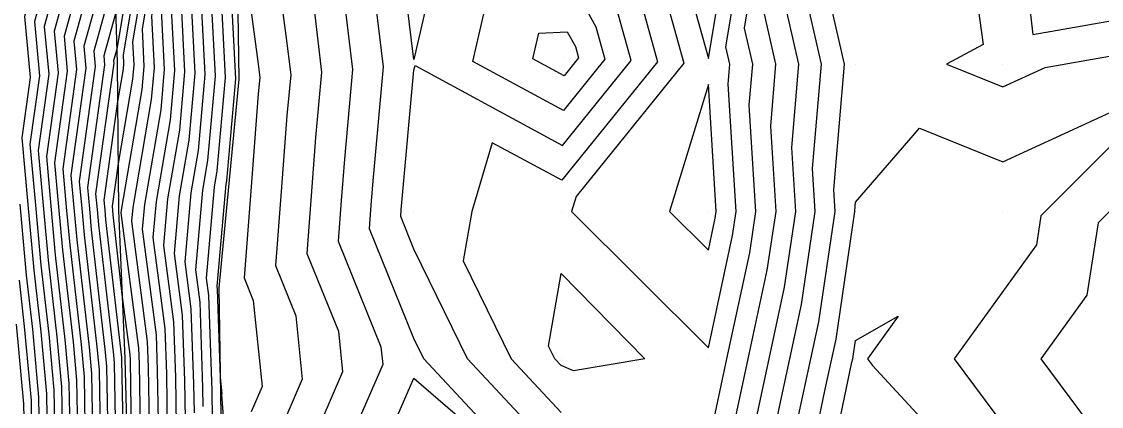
# Model space of a CAD drawing. Extents: x 2188792 to 2191981, y 386090 to 389710.
# Drawn here: x 2190663.5 to 2190736.9, y 388037 to 388063.1 of the extents above; entities that cross this region are included whole.
import ezdxf

# ---------------------------------------------------------------- set-up
doc = ezdxf.new("R2010")
doc.units = 0
for name, color, linetype in [('DTM Contours Major', 7, 'Continuous'), ('DTM Contours Minor', 7, 'Continuous'), ('Exist DTM QL2 LIDAR Elevation Point', 7, 'Continuous'), ('PH Exist DTM Breakline', 7, 'Continuous')]:
    doc.layers.add(name, color=color, linetype=linetype)

msp = doc.modelspace()

# ---------------------------------------------------------------- linework, layer by layer
at = {"layer": 'DTM Contours Major'}
for points in [[(2190683.816, 388121.19), (2190678.284, 388111.676), (2190677.611, 388110.064), (2190676.579, 388102.43), (2190675.771, 388097.262), (2190674.578, 388094.81), (2190673.611, 388090.128), (2190673.525, 388089.288), (2190673.291, 388086.078), (2190671.003, 388078.886), (2190670.917, 388077.476), (2190670.022, 388070.185), (2190669.767, 388068.663), (2190667.761, 388061.439), (2190667.9, 388059.951), (2190666.886, 388052.67), (2190667.088, 388050.453), (2190667.287, 388048.269), (2190668.12, 388040.988), (2190668.282, 388039.203), (2190668.376, 388033.937)], [(2190685.475, 388118.324), (2190681.388, 388111.293), (2190679.483, 388106.739), (2190678.753, 388101.328), (2190678.18, 388097.665), (2190676.158, 388093.51), (2190675.464, 388090.151), (2190675.337, 388088.912), (2190674.992, 388084.18), (2190673.381, 388079.114), (2190673.163, 388075.566), (2190672.548, 388070.554), (2190671.071, 388061.731), (2190671.153, 388060.156), (2190671.067, 388059.187), (2190670.08, 388053.461), (2190669.676, 388050.561), (2190669.703, 388050.268), (2190669.73, 388049.978), (2190670.349, 388044.564), (2190670.884, 388040.479), (2190670.898, 388040.084), (2190671.004, 388033.508)], [(2190691.035, 388117.62), (2190688.794, 388112.592), (2190687.594, 388110.528), (2190683.229, 388100.087), (2190683.099, 388099.124), (2190682.997, 388098.472), (2190679.318, 388090.911), (2190679.17, 388090.196), (2190678.962, 388088.16), (2190678.395, 388080.383), (2190678.136, 388079.569), (2190677.656, 388071.745), (2190677.601, 388071.291), (2190677.467, 388070.493), (2190678.057, 388059.217), (2190677.44, 388052.278), (2190677.401, 388052.052), (2190676.789, 388045.121), (2190676.813, 388044.932), (2190677.021, 388038.927), (2190677.135, 388037.82), (2190677.11, 388037.762), (2190677.653, 388030.574)], [(2190687.135, 388115.458), (2190684.491, 388110.911), (2190681.356, 388103.413), (2190680.926, 388100.226), (2190680.588, 388098.068), (2190677.738, 388092.21), (2190677.317, 388090.173), (2190677.149, 388088.536), (2190676.693, 388082.282), (2190675.758, 388079.341), (2190675.41, 388073.655), (2190675.074, 388070.923), (2190674.269, 388066.112), (2190674.605, 388059.687), (2190674.253, 388055.732), (2190673.45, 388051.07), (2190673.169, 388047.892), (2190673.849, 388042.705), (2190673.979, 388038.939), (2190674.032, 388035.663)], [(2190687.168, 388031.942), (2190690.173, 388038.884), (2190699.896, 388030.481), (2190690.846, 388040.203), (2190690.173, 388041.582), (2190687.154, 388049.022), (2190687.277, 388050.641), (2190687.404, 388052.296), (2190688.11, 388060.029), (2190687.208, 388067.459), (2190686.799, 388070.53), (2190686.446, 388073.372), (2190685.582, 388079.98), (2190685.078, 388084.079), (2190685.317, 388085.063), (2190687.84, 388090.208), (2190691.045, 388094.983), (2190690.847, 388099.306), (2190691.96, 388108.424), (2190693.779, 388114.87)], [(2190725.332, 388115.055), (2190724.834, 388110.21), (2190725.315, 388105.071), (2190725.024, 388100.209), (2190720.086, 388095.351), (2190716.846, 388093.547), (2190717.281, 388090.349), (2190718.777, 388081.606), (2190718.018, 388080.207), (2190715.639, 388074.743), (2190715.997, 388070.206), (2190715.162, 388065.192), (2190716.301, 388060.205), (2190715.822, 388054.558), (2190716.092, 388050.204), (2190715.328, 388045.051), (2190714.287, 388040.203), (2190712.671, 388032.699)], [(2190675.211, 388114.359), (2190674.22, 388112.632), (2190673.694, 388110.769), (2190673.481, 388103.797), (2190674.016, 388101.035), (2190673.363, 388096.859), (2190672.998, 388096.109), (2190671.758, 388090.105), (2190671.713, 388089.664), (2190671.59, 388087.977), (2190669.498, 388081.403), (2190667.83, 388079.411), (2190667.739, 388078.004), (2190666.155, 388071.583), (2190665.962, 388068.749), (2190664.397, 388063.114), (2190664.742, 388059.422), (2190664.096, 388054.779), (2190664.473, 388050.638), (2190664.844, 388046.56), (2190665.381, 388041.861), (2190665.729, 388038.054), (2190665.789, 388034.635)], [(2190694.176, 388060.393), (2190695.333, 388065.409), (2190700.918, 388065.686), (2190702.536, 388062.754), (2190703.148, 388060.551), (2190700.332, 388057.059), (2190694.176, 388060.393)]]:
    msp.add_lwpolyline(points, dxfattribs=at)
at = {"layer": 'DTM Contours Minor'}
for points in [[(2190681.059, 388122.403), (2190675.818, 388113.266), (2190675.265, 388112.302), (2190674.972, 388111.262), (2190674.73, 388103.344), (2190674.794, 388103.012), (2190673.845, 388096.939), (2190673.314, 388095.849), (2190672.128, 388090.11), (2190672.075, 388089.589), (2190671.93, 388087.597), (2190669.461, 388079.836), (2190668.773, 388079.015), (2190668.735, 388078.434), (2190666.965, 388071.255), (2190666.816, 388069.065), (2190665.07, 388062.779), (2190665.374, 388059.528), (2190664.654, 388054.357), (2190664.996, 388050.601), (2190665.332, 388046.902), (2190665.929, 388041.686), (2190666.239, 388038.284), (2190666.306, 388034.495)], [(2190682.403, 388122.594), (2190676.426, 388112.172), (2190676.311, 388111.972), (2190676.25, 388111.755), (2190676.192, 388109.878), (2190675.276, 388103.092), (2190674.326, 388097.02), (2190673.63, 388095.589), (2190672.499, 388090.114), (2190672.438, 388089.513), (2190672.27, 388087.218), (2190669.577, 388078.75), (2190669.569, 388078.622), (2190669.466, 388077.788), (2190667.774, 388070.928), (2190667.669, 388069.381), (2190665.743, 388062.444), (2190666.005, 388059.634), (2190665.212, 388053.935), (2190665.519, 388050.564), (2190665.821, 388047.243), (2190666.477, 388041.512), (2190666.75, 388038.513), (2190666.824, 388034.356)], [(2190683.153, 388122.336), (2190677.043, 388111.829), (2190676.862, 388111.395), (2190675.71, 388102.871), (2190674.808, 388097.101), (2190673.946, 388095.329), (2190672.87, 388090.119), (2190672.8, 388089.438), (2190672.61, 388086.838), (2190670.052, 388078.795), (2190670.018, 388078.24), (2190669.572, 388074.606), (2190668.584, 388070.6), (2190668.523, 388069.698), (2190666.415, 388062.109), (2190666.637, 388059.74), (2190665.77, 388053.514), (2190666.042, 388050.527), (2190666.309, 388047.585), (2190667.024, 388041.337), (2190667.261, 388038.743), (2190667.341, 388034.216)], [(2190683.484, 388121.763), (2190677.664, 388111.752), (2190677.236, 388110.729), (2190676.145, 388102.651), (2190675.29, 388097.181), (2190674.262, 388095.069), (2190673.24, 388090.124), (2190673.162, 388089.363), (2190672.951, 388086.458), (2190670.528, 388078.841), (2190670.468, 388077.858), (2190669.678, 388071.423), (2190669.394, 388070.273), (2190669.376, 388070.014), (2190667.088, 388061.774), (2190667.268, 388059.846), (2190666.328, 388053.092), (2190666.565, 388050.49), (2190666.798, 388047.927), (2190667.572, 388041.163), (2190667.772, 388038.973), (2190667.858, 388034.076)], [(2190684.148, 388120.617), (2190678.905, 388111.599), (2190677.985, 388109.399), (2190677.014, 388102.21), (2190676.253, 388097.343), (2190674.894, 388094.55), (2190673.981, 388090.133), (2190673.887, 388089.213), (2190673.631, 388085.699), (2190671.479, 388078.932), (2190671.366, 388077.094), (2190670.527, 388070.259), (2190669.845, 388066.189), (2190668.434, 388061.104), (2190668.531, 388060.057), (2190667.444, 388052.248), (2190667.611, 388050.416), (2190667.775, 388048.611), (2190668.667, 388040.814), (2190668.793, 388039.433), (2190668.893, 388033.797)], [(2190684.48, 388120.043), (2190679.526, 388111.523), (2190678.36, 388108.734), (2190677.449, 388101.99), (2190676.735, 388097.423), (2190675.21, 388094.29), (2190674.352, 388090.137), (2190674.25, 388089.137), (2190673.971, 388085.319), (2190671.954, 388078.977), (2190671.815, 388076.712), (2190671.032, 388070.333), (2190669.924, 388063.714), (2190669.106, 388060.77), (2190669.163, 388060.163), (2190668.002, 388051.827), (2190668.134, 388050.379), (2190668.264, 388048.953), (2190669.215, 388040.64), (2190669.304, 388039.663), (2190669.41, 388033.657)], [(2190684.812, 388119.47), (2190680.146, 388111.446), (2190678.734, 388108.069), (2190677.883, 388101.769), (2190677.216, 388097.504), (2190675.526, 388094.03), (2190674.723, 388090.142), (2190674.612, 388089.062), (2190674.312, 388084.939), (2190672.43, 388079.023), (2190672.265, 388076.33), (2190671.538, 388070.406), (2190670.002, 388061.239), (2190669.779, 388060.435), (2190669.794, 388060.269), (2190668.56, 388051.405), (2190668.657, 388050.342), (2190668.752, 388049.295), (2190669.762, 388040.465), (2190669.815, 388039.893), (2190669.928, 388033.518)], [(2190685.144, 388118.897), (2190680.767, 388111.37), (2190679.109, 388107.404), (2190678.318, 388101.549), (2190677.698, 388097.585), (2190675.842, 388093.77), (2190675.093, 388090.146), (2190674.975, 388088.987), (2190674.652, 388084.56), (2190672.905, 388079.068), (2190672.714, 388075.948), (2190672.043, 388070.48), (2190670.431, 388060.855), (2190670.463, 388060.25), (2190670.43, 388059.878), (2190670.05, 388057.678), (2190669.118, 388050.983), (2190669.18, 388050.305), (2190669.241, 388049.636), (2190670.31, 388040.291), (2190670.325, 388040.123), (2190670.445, 388033.378)], [(2190685.807, 388117.751), (2190682.008, 388111.217), (2190679.858, 388106.073), (2190679.187, 388101.108), (2190678.662, 388097.746), (2190676.474, 388093.25), (2190675.835, 388090.155), (2190675.7, 388088.837), (2190675.332, 388083.8), (2190673.856, 388079.159), (2190673.613, 388075.184), (2190673.053, 388070.628), (2190671.71, 388062.607), (2190671.843, 388060.062), (2190671.704, 388058.496), (2190670.289, 388050.286), (2190670.274, 388050.108), (2190671.477, 388040.924), (2190671.514, 388039.855), (2190671.61, 388033.939)], [(2190690.576, 388117.907), (2190688.462, 388113.165), (2190686.973, 388110.604), (2190682.854, 388100.752), (2190682.664, 388099.344), (2190682.515, 388098.391), (2190679.002, 388091.171), (2190678.799, 388090.191), (2190678.599, 388088.235), (2190678.055, 388080.763), (2190677.66, 388079.523), (2190677.207, 388072.127), (2190677.096, 388071.218), (2190676.827, 388069.617), (2190677.367, 388059.311), (2190676.802, 388052.969), (2190676.61, 388051.855), (2190676.065, 388045.675), (2190676.22, 388044.486), (2190676.444, 388038.024), (2190676.455, 388037.387), (2190676.686, 388030.786)], [(2190686.139, 388117.177), (2190682.629, 388111.14), (2190680.233, 388105.408), (2190679.622, 388100.887), (2190679.143, 388097.827), (2190676.79, 388092.99), (2190676.205, 388090.16), (2190676.062, 388088.762), (2190675.673, 388083.421), (2190674.332, 388079.205), (2190674.062, 388074.802), (2190673.559, 388070.701), (2190672.35, 388063.484), (2190672.534, 388059.968), (2190672.341, 388057.805), (2190671.079, 388050.482), (2190670.998, 388049.554), (2190672.07, 388041.369), (2190672.13, 388039.626), (2190672.215, 388034.37)], [(2190691.495, 388117.333), (2190689.126, 388112.019), (2190688.215, 388110.451), (2190683.603, 388099.422), (2190683.533, 388098.903), (2190683.478, 388098.552), (2190679.634, 388090.651), (2190679.541, 388090.2), (2190679.324, 388088.085), (2190678.735, 388080.003), (2190678.611, 388079.614), (2190678.109, 388071.408), (2190678.114, 388071.364), (2190679.575, 388060.388), (2190679.706, 388059.309), (2190679.603, 388058.187), (2190679.121, 388051.872), (2190678.649, 388045.691), (2190679.268, 388044.165), (2190679.867, 388038.319), (2190679.121, 388036.598)], [(2190691.954, 388117.046), (2190689.458, 388111.446), (2190688.835, 388110.375), (2190683.978, 388098.757), (2190683.968, 388098.683), (2190683.96, 388098.633), (2190679.95, 388090.391), (2190679.911, 388090.205), (2190679.686, 388088.01), (2190679.133, 388080.419), (2190679.226, 388079.665), (2190679.25, 388079.483), (2190680.285, 388071.155), (2190681.483, 388062.155), (2190681.807, 388059.489), (2190681.553, 388056.714), (2190681.16, 388051.565), (2190680.775, 388046.524), (2190682.158, 388043.115), (2190682.598, 388038.819), (2190681.133, 388035.434)], [(2190710.175, 388034.33), (2190711.439, 388040.203), (2190712.984, 388047.395), (2190713.401, 388050.204), (2190712.953, 388057.427), (2190713.189, 388060.205), (2190712.628, 388062.659), (2190713.885, 388070.206), (2190713.346, 388077.036), (2190714.727, 388080.207), (2190716.644, 388083.739), (2190715.519, 388090.314), (2190714.801, 388095.589), (2190720.146, 388098.563), (2190721.818, 388100.209), (2190722.29, 388108.096), (2190722.092, 388110.21), (2190722.846, 388117.541)], [(2190686.471, 388116.604), (2190683.25, 388111.064), (2190680.607, 388104.743), (2190680.056, 388100.667), (2190679.625, 388097.907), (2190677.106, 388092.73), (2190676.576, 388090.164), (2190676.424, 388088.686), (2190676.013, 388083.041), (2190674.807, 388079.25), (2190674.511, 388074.42), (2190674.064, 388070.775), (2190672.99, 388064.36), (2190673.224, 388059.874), (2190672.979, 388057.114), (2190671.87, 388050.678), (2190671.721, 388049), (2190672.663, 388041.815), (2190672.747, 388039.397), (2190672.821, 388034.801)], [(2190692.413, 388116.758), (2190689.79, 388110.872), (2190689.456, 388110.298), (2190686.611, 388103.494), (2190686.043, 388098.84), (2190686.102, 388097.568), (2190681.161, 388090.208), (2190680.835, 388089.545), (2190680.376, 388087.653), (2190681.345, 388079.77), (2190681.648, 388077.446), (2190682.456, 388070.947), (2190683.391, 388063.923), (2190683.908, 388059.669), (2190683.503, 388055.241), (2190683.199, 388051.257), (2190682.901, 388047.356), (2190685.048, 388042.065), (2190685.33, 388039.318), (2190683.144, 388034.27)], [(2190692.872, 388116.471), (2190690.121, 388110.299), (2190690.076, 388110.222), (2190689.694, 388109.306), (2190688.445, 388099.073), (2190688.573, 388096.276), (2190684.5, 388090.208), (2190683.076, 388087.304), (2190682.727, 388085.866), (2190683.463, 388079.875), (2190684.047, 388075.409), (2190684.628, 388070.739), (2190685.299, 388065.691), (2190686.009, 388059.849), (2190685.454, 388053.768), (2190685.238, 388050.949), (2190685.027, 388048.189), (2190687.939, 388041.015), (2190688.061, 388039.817), (2190685.156, 388033.106)], [(2190724.089, 388116.298), (2190723.463, 388110.21), (2190723.802, 388106.584), (2190723.421, 388100.209), (2190720.116, 388096.957), (2190715.823, 388094.568), (2190716.4, 388090.331), (2190717.711, 388082.673), (2190716.372, 388080.207), (2190714.493, 388075.889), (2190714.941, 388070.206), (2190713.895, 388063.926), (2190714.745, 388060.205), (2190714.388, 388055.992), (2190714.746, 388050.204), (2190714.156, 388046.223), (2190712.863, 388040.203), (2190710.857, 388030.885)], [(2190686.803, 388116.031), (2190683.87, 388110.987), (2190680.982, 388104.078), (2190680.491, 388100.446), (2190680.107, 388097.988), (2190677.422, 388092.47), (2190676.946, 388090.169), (2190676.787, 388088.611), (2190676.353, 388082.661), (2190675.283, 388079.296), (2190674.961, 388074.038), (2190674.569, 388070.849), (2190673.629, 388065.236), (2190673.915, 388059.781), (2190673.616, 388056.423), (2190672.66, 388050.874), (2190672.445, 388048.446), (2190673.256, 388042.26), (2190673.363, 388039.168), (2190673.427, 388035.232)], [(2190674.603, 388115.453), (2190673.174, 388112.963), (2190672.416, 388110.275), (2190672.231, 388104.25), (2190673.238, 388099.057), (2190672.881, 388096.778), (2190672.682, 388096.369), (2190671.387, 388090.101), (2190671.35, 388089.739), (2190671.249, 388088.357), (2190669.536, 388082.969), (2190666.887, 388079.808), (2190666.742, 388077.574), (2190665.345, 388071.91), (2190665.109, 388068.433), (2190663.725, 388063.449), (2190664.111, 388059.317), (2190663.538, 388055.201), (2190663.95, 388050.675), (2190664.355, 388046.218), (2190664.834, 388042.035), (2190665.218, 388037.824), (2190665.272, 388034.775)], [(2190687.467, 388114.885), (2190685.111, 388110.834), (2190681.731, 388102.748), (2190681.36, 388100.006), (2190681.07, 388098.149), (2190678.054, 388091.951), (2190677.688, 388090.178), (2190677.512, 388088.461), (2190677.034, 388081.902), (2190676.234, 388079.387), (2190675.859, 388073.273), (2190675.58, 388070.996), (2190674.908, 388066.988), (2190675.296, 388059.593), (2190674.89, 388055.041), (2190674.24, 388051.267), (2190673.893, 388047.338), (2190674.442, 388043.15), (2190674.596, 388038.71), (2190674.638, 388036.094)], [(2190687.798, 388114.312), (2190685.732, 388110.758), (2190682.105, 388102.082), (2190681.795, 388099.785), (2190681.552, 388098.23), (2190678.37, 388091.691), (2190678.058, 388090.182), (2190677.874, 388088.386), (2190677.374, 388081.522), (2190676.709, 388079.432), (2190676.309, 388072.891), (2190676.085, 388071.07), (2190675.548, 388067.864), (2190675.986, 388059.499), (2190675.528, 388054.351), (2190675.03, 388051.463), (2190674.617, 388046.784), (2190675.035, 388043.596), (2190675.212, 388038.482), (2190675.243, 388036.525)], [(2190699.331, 388114.086), (2190697.073, 388107.319), (2190696.191, 388104.193), (2190695.651, 388099.771), (2190695.988, 388092.397), (2190694.519, 388090.208), (2190689.799, 388080.581), (2190689.78, 388080.506), (2190689.819, 388080.19), (2190690.173, 388077.483), (2190691.787, 388071.82), (2190701.387, 388072.257), (2190702.145, 388072.142), (2190702.016, 388071.421), (2190705.307, 388065.457), (2190706.718, 388060.375), (2190700.223, 388052.32), (2190695.501, 388054.878), (2190694.111, 388050.204), (2190693.532, 388046.846), (2190696.774, 388040.203), (2190700.174, 388036.551)], [(2190688.13, 388113.738), (2190686.353, 388110.681), (2190682.48, 388101.417), (2190682.229, 388099.565), (2190682.033, 388098.31), (2190678.686, 388091.431), (2190678.429, 388090.187), (2190678.237, 388088.31), (2190677.714, 388081.142), (2190677.185, 388079.478), (2190676.758, 388072.509), (2190676.59, 388071.144), (2190676.188, 388068.741), (2190676.676, 388059.405), (2190676.165, 388053.66), (2190675.82, 388051.659), (2190675.341, 388046.23), (2190675.628, 388044.041), (2190675.828, 388038.253), (2190675.849, 388036.956)], [(2190714.486, 388034.513), (2190715.71, 388040.203), (2190716.5, 388043.879), (2190717.438, 388050.204), (2190717.257, 388053.123), (2190717.857, 388060.205), (2190716.429, 388066.459), (2190717.053, 388070.206), (2190716.785, 388073.597), (2190719.663, 388080.207), (2190719.844, 388080.539), (2190718.162, 388090.366), (2190717.868, 388092.526), (2190720.057, 388093.744), (2190726.627, 388100.209), (2190726.827, 388103.559), (2190726.205, 388110.21), (2190726.575, 388113.812)], [(2190738.157, 388080.207), (2190735.778, 388074.606), (2190731.274, 388070.206), (2190732.203, 388062.231), (2190741.363, 388063.841)], [(2190716.3, 388036.327), (2190717.134, 388040.203), (2190717.672, 388042.707), (2190718.784, 388050.204), (2190718.692, 388051.689), (2190719.413, 388060.205), (2190717.696, 388067.726), (2190718.109, 388070.206), (2190717.932, 388072.45), (2190720.176, 388077.605), (2190727.648, 388070.206), (2190728.832, 388061.55), (2190726.348, 388060.205), (2190730.177, 388058.662), (2190733.044, 388059.98), (2190741.795, 388061.517)], [(2190706.692, 388066.808), (2190708.503, 388060.287), (2190701.199, 388051.23), (2190700.886, 388050.204), (2190710.175, 388040.946), (2190711.812, 388048.567), (2190712.055, 388050.204), (2190711.518, 388058.862), (2190711.632, 388060.205), (2190711.361, 388061.392), (2190712.829, 388070.206)], [(2190708.077, 388068.16), (2190710.175, 388060.608), (2190711.774, 388070.206)], [(2190692.013, 388068.496), (2190690.173, 388060.52), (2190689.116, 388069.227)], [(2190700.174, 388033.366), (2190693.81, 388040.203), (2190690.173, 388047.654), (2190689.28, 388049.855), (2190689.317, 388050.334), (2190689.354, 388050.823), (2190690.173, 388059.794), (2190690.267, 388060.111), (2190700.277, 388054.69), (2190704.933, 388060.463), (2190703.921, 388064.105)], [(2190698.253, 388060.584), (2190698.654, 388062.323), (2190700.59, 388062.418), (2190701.151, 388061.402), (2190701.363, 388060.639), (2190700.387, 388059.428), (2190698.253, 388060.584)], [(2190710.64, 388049.739), (2190710.709, 388050.204), (2190710.175, 388058.826), (2190707.535, 388050.204), (2190710.175, 388047.573), (2190710.64, 388049.739)], [(2190716.472, 388030.241), (2190718.114, 388038.142), (2190718.558, 388040.203), (2190718.844, 388041.535), (2190720.129, 388050.204), (2190720.126, 388050.254), (2190720.176, 388050.838), (2190724.515, 388055.866), (2190730.177, 388053.584), (2190741.74, 388058.9), (2190732.765, 388049.9), (2190732.452, 388047.929), (2190726.869, 388040.203), (2190729.699, 388036.391)], [(2190738.737, 388032.81), (2190741.151, 388038.922), (2190741.293, 388040.429), (2190741.984, 388047.586), (2190742.123, 388049.06), (2190741.712, 388054.514), (2190736.655, 388049.443), (2190735.87, 388044.511), (2190732.758, 388040.203), (2190738.079, 388033.037), (2190738.333, 388032.762), (2190738.567, 388032.381), (2190738.737, 388032.81)], [(2190664.755, 388034.914), (2190664.707, 388037.594), (2190664.286, 388042.21), (2190663.867, 388045.876), (2190663.426, 388050.712)], [(2190699.738, 388040.203), (2190699.323, 388041.055), (2190700.174, 388045.991), (2190705.85, 388040.203), (2190701.004, 388039.373), (2190700.174, 388039.735), (2190699.738, 388040.203)], [(2190664.237, 388035.054), (2190664.196, 388037.364), (2190663.738, 388042.384), (2190663.378, 388045.534)], [(2190717.911, 388030.25), (2190719.928, 388039.956), (2190719.982, 388040.203), (2190720.016, 388040.363), (2190720.176, 388041.442), (2190723.074, 388043.102), (2190720.98, 388040.203), (2190721.32, 388039.746), (2190728.982, 388031.452)], [(2190663.72, 388035.194), (2190663.686, 388037.134), (2190663.191, 388042.558)]]:
    msp.add_lwpolyline(points, dxfattribs=at)
at = {"layer": 'Exist DTM QL2 LIDAR Elevation Point'}
for p, q in [((2190700.416, 388060.685), (2190700.416, 388060.685)), ((2190690.173, 388060.205), (2190690.173, 388060.205)), ((2190710.175, 388060.205), (2190710.175, 388060.205)), ((2190720.176, 388060.205), (2190720.176, 388060.205)), ((2190730.177, 388060.205), (2190730.177, 388060.205)), ((2190690.173, 388050.204), (2190690.173, 388050.204)), ((2190700.174, 388050.204), (2190700.174, 388050.204)), ((2190710.175, 388050.204), (2190710.175, 388050.204)), ((2190720.176, 388050.204), (2190720.176, 388050.204)), ((2190730.177, 388050.204), (2190730.177, 388050.204)), ((2190690.173, 388040.203), (2190690.173, 388040.203)), ((2190700.174, 388040.203), (2190700.174, 388040.203)), ((2190710.175, 388040.203), (2190710.175, 388040.203)), ((2190720.176, 388040.203), (2190720.176, 388040.203))]:
    msp.add_line(p, q, dxfattribs=at)
at = {"layer": 'PH Exist DTM Breakline'}
for points in [[(2190669.705, 388090.08), (2190669.435, 388078.736), (2190669.72, 388070.141), (2190670.032, 388060.309), (2190670.103, 388050.239)], [(2190678.104, 388071.365), (2190678.279, 388059.187), (2190677.602, 388052.102), (2190676.926, 388045.016), (2190677.039, 388037.803), (2190677.152, 388030.589), (2190677.266, 388023.376), (2190677.166, 388014.418), (2190677.066, 388005.461), (2190677.189, 387997.459), (2190677.312, 387989.456), (2190678.5, 387981.189), (2190681.341, 387973.943), (2190684.656, 387965.972), (2190686.884, 387958.211), (2190689.186, 387950.776), (2190690.232, 387940.069), (2190693.326, 387931.651), (2190695.508, 387925.256), (2190697.691, 387918.861)], [(2190670.103, 388050.239), (2190670.537, 388040.218), (2190670.718, 388033.304), (2190670.898, 388026.391), (2190671.079, 388019.477), (2190671.477, 388012.692), (2190671.875, 388005.906), (2190672.273, 387999.121), (2190672.372, 387988.214), (2190673.516, 387982.206), (2190675.007, 387975.674), (2190678.418, 387966.755), (2190680.054, 387960.105), (2190684.307, 387947.889), (2190686.786, 387940.02)]]:
    msp.add_lwpolyline(points, dxfattribs=at)

doc.saveas('drawing.dxf')
